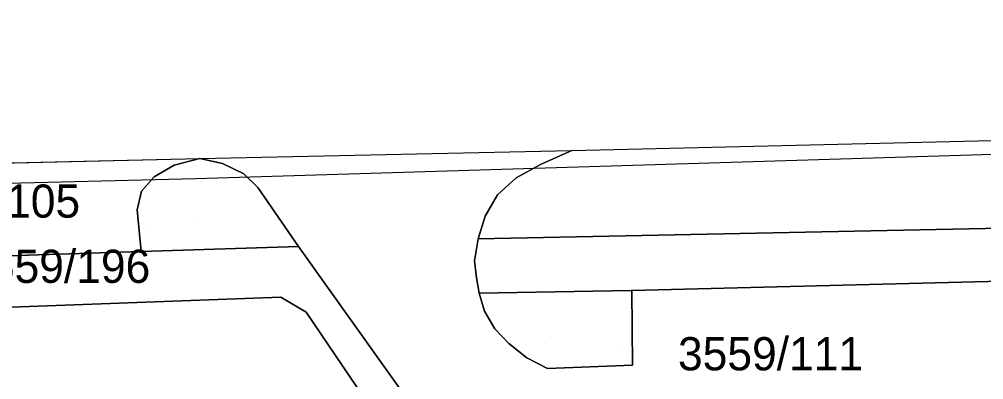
# Model space of a CAD drawing. Extents: x -264070 to -262271, y -1238894 to -1238141.
# Drawn here: x -262785.1 to -262727, y -1238260 to -1238238.3 of the extents above; entities that cross this region are included whole.
import ezdxf

# ---------------------------------------------------------------- set-up
doc = ezdxf.new("R2010")
doc.units = 0
for name, color, linetype in [('body_kn', 7, 'Continuous'), ('katuz_linie', 7, 'Continuous'), ('kladpar_druhypozemkov', 7, 'Continuous'), ('kladpar_hranice', 7, 'Continuous'), ('kladpar_parcelnecisla', 7, 'Continuous'), ('kladpar_plochy', 7, 'Continuous'), ('kladpar_sipky', 7, 'Continuous'), ('tarchy_linie', 7, 'Continuous'), ('zuob_linie', 7, 'Continuous'), ('zuob_plochy', 7, 'Continuous')]:
    doc.layers.add(name, color=color, linetype=linetype)

msp = doc.modelspace()

# ---------------------------------------------------------------- linework, layer by layer
at = {"layer": 'body_kn'}
for p, q in [((-262774.26, -1238246.7), (-262774.26, -1238246.7)), ((-262774.26, -1238246.7), (-262774.26, -1238246.7)), ((-262751.84, -1238246.22), (-262751.84, -1238246.22)), ((-262727.09, -1238246.47), (-262727.09, -1238246.47)), ((-262775.82, -1238247.1), (-262775.82, -1238247.1)), ((-262772.89, -1238247), (-262772.89, -1238247)), ((-262753.74, -1238247.05), (-262753.74, -1238247.05)), ((-262777.01, -1238247.81), (-262777.01, -1238247.81)), ((-262771.62, -1238247.61), (-262771.62, -1238247.61)), ((-262771.62, -1238247.61), (-262771.62, -1238247.61)), ((-262755.2, -1238247.87), (-262755.2, -1238247.87)), ((-262774.5, -1238247.92), (-262774.5, -1238247.92)), ((-262770.76, -1238248.45), (-262770.76, -1238248.45)), ((-262777.78, -1238248.67), (-262777.78, -1238248.67)), ((-262756.32, -1238248.89), (-262756.32, -1238248.89)), ((-262778.05, -1238249.78), (-262778.05, -1238249.78)), ((-262757.06, -1238250.18), (-262757.06, -1238250.18)), ((-262757.49, -1238251.53), (-262757.49, -1238251.53)), ((-262777.8, -1238252.3), (-262777.8, -1238252.3)), ((-262777.8, -1238252.3), (-262777.8, -1238252.3)), ((-262768.32, -1238251.99), (-262768.32, -1238251.99)), ((-262757.71, -1238252.87), (-262757.71, -1238252.87)), ((-262757.59, -1238253.89), (-262757.59, -1238253.89)), ((-262757.42, -1238254.81), (-262757.42, -1238254.81)), ((-262748.27, -1238254.64), (-262748.27, -1238254.64)), ((-262748.27, -1238254.64), (-262748.27, -1238254.64)), ((-262748.23, -1238254.64), (-262748.23, -1238254.64)), ((-262769.38, -1238255.06), (-262769.38, -1238255.06)), ((-262769.38, -1238255.06), (-262769.38, -1238255.06)), ((-262767.86, -1238255.96), (-262767.86, -1238255.96)), ((-262757.11, -1238255.9), (-262757.11, -1238255.9)), ((-262756.48, -1238256.96), (-262756.48, -1238256.96)), ((-262755.64, -1238257.84), (-262755.64, -1238257.84)), ((-262754.55, -1238258.7), (-262754.55, -1238258.7)), ((-262753.32, -1238259.35), (-262753.32, -1238259.35)), ((-262748.18, -1238259.14), (-262748.18, -1238259.14))]:
    msp.add_line(p, q, dxfattribs=at)
at = {"layer": 'katuz_linie'}
msp.add_lwpolyline([(-262915.44, -1238253.09), (-262898.67, -1238252.06), (-262888, -1238249.92), (-262886.4, -1238249.29), (-262774.26, -1238246.7), (-262751.84, -1238246.22), (-262580.51, -1238242.14), (-262560.81, -1238241.59), (-262532.77, -1238240.69), (-262526.78, -1238240.5), (-262513.1, -1238240.06), (-262503.15, -1238239.74), (-262498.93, -1238240.78), (-262497.9, -1238241.03), (-262491.22, -1238242.67), (-262486.63, -1238243.8), (-262485.37, -1238239.87), (-262456.69, -1238205.4), (-262455.83, -1238204.36), (-262446.26, -1238192.8), (-262431.6, -1238174.74), (-262409.89, -1238148.2), (-262408.59, -1238146.58), (-262403.88, -1238140.7)], dxfattribs=at)
at = {"layer": 'kladpar_druhypozemkov'}
for p, q in [((-262774.34, -1238250.23), (-262774.34, -1238250.23)), ((-262753.06, -1238257.44), (-262753.06, -1238257.44))]:
    msp.add_line(p, q, dxfattribs=at)
at = {"layer": 'kladpar_hranice'}
msp.add_line((-262886.4, -1238249.29), (-262774.26, -1238246.7), dxfattribs=at)
for points in [[(-262580.51, -1238242.14), (-262578.89, -1238242.61), (-262577.87, -1238243.2), (-262577.01, -1238243.96), (-262576.06, -1238245.21), (-262575.63, -1238246.13), (-262575.28, -1238247.09), (-262668.74, -1238249.72), (-262757.49, -1238251.53), (-262757.06, -1238250.18), (-262756.32, -1238248.89), (-262755.2, -1238247.87), (-262753.74, -1238247.05), (-262751.84, -1238246.22), (-262580.51, -1238242.14)], [(-262774.26, -1238246.7), (-262775.82, -1238247.1), (-262777.01, -1238247.81), (-262777.78, -1238248.67), (-262778.05, -1238249.78), (-262777.8, -1238252.3), (-262800.06, -1238253.03)], [(-262771.62, -1238247.61), (-262770.76, -1238248.45), (-262768.32, -1238251.99), (-262777.8, -1238252.3), (-262778.05, -1238249.78), (-262777.78, -1238248.67), (-262777.01, -1238247.81), (-262775.82, -1238247.1), (-262774.26, -1238246.7), (-262772.89, -1238247), (-262771.62, -1238247.61)], [(-262758.54, -1238265.72), (-262768.32, -1238251.99), (-262770.76, -1238248.45), (-262771.62, -1238247.61), (-262772.89, -1238247), (-262774.26, -1238246.7), (-262751.84, -1238246.22), (-262753.74, -1238247.05), (-262755.2, -1238247.87), (-262756.32, -1238248.89), (-262757.06, -1238250.18), (-262757.49, -1238251.53), (-262757.71, -1238252.87), (-262757.59, -1238253.89), (-262757.42, -1238254.81), (-262757.11, -1238255.9), (-262756.48, -1238256.96), (-262755.64, -1238257.84), (-262754.55, -1238258.7), (-262753.32, -1238259.35), (-262748.18, -1238259.14), (-262748.23, -1238254.64), (-262669.49, -1238252.67)], [(-262575.28, -1238247.09), (-262575.16, -1238247.64), (-262575.2, -1238249.04), (-262575.34, -1238250.16), (-262586.46, -1238250.5), (-262586.52, -1238250.5), (-262669.49, -1238252.67), (-262748.23, -1238254.64), (-262748.27, -1238254.64), (-262757.42, -1238254.81), (-262757.59, -1238253.89), (-262757.71, -1238252.87), (-262757.49, -1238251.53), (-262668.74, -1238249.72), (-262575.28, -1238247.09)], [(-262800.06, -1238253.03), (-262777.8, -1238252.3)], [(-262777.8, -1238252.3), (-262768.32, -1238251.99), (-262758.54, -1238265.72), (-262755.07, -1238270.67), (-262741.56, -1238270.08), (-262741.53, -1238272.73), (-262756.46, -1238272.62), (-262774.71, -1238292.68), (-262768.84, -1238300.11), (-262783.83, -1238304.22), (-262775.45, -1238289.53), (-262757.84, -1238270.76), (-262767.86, -1238255.96), (-262769.38, -1238255.06), (-262788.36, -1238255.76)], [(-262748.27, -1238254.64), (-262748.23, -1238254.64), (-262748.18, -1238259.14), (-262753.32, -1238259.35), (-262754.55, -1238258.7), (-262755.64, -1238257.84), (-262756.48, -1238256.96), (-262757.11, -1238255.9), (-262757.42, -1238254.81), (-262748.27, -1238254.64)], [(-262769.38, -1238255.06), (-262767.86, -1238255.96), (-262757.84, -1238270.76), (-262775.45, -1238289.53), (-262783.83, -1238304.22), (-262786.82, -1238305.39), (-262807.85, -1238303.16), (-262810.72, -1238300.91), (-262811.52, -1238298.91), (-262795.65, -1238302.49), (-262785.18, -1238303.47), (-262785.27, -1238294.52), (-262785.29, -1238293.34), (-262778.76, -1238293.16), (-262779.83, -1238267.11), (-262787.98, -1238267.45), (-262788.36, -1238255.76), (-262769.38, -1238255.06)]]:
    msp.add_lwpolyline(points, dxfattribs=at)
at = {"layer": 'kladpar_plochy'}
for p, q in [((-262886.4, -1238249.29), (-262774.26, -1238246.7)), ((-262774.26, -1238246.7), (-262775.82, -1238247.1)), ((-262775.82, -1238247.1), (-262777.01, -1238247.81)), ((-262777.01, -1238247.81), (-262777.78, -1238248.67)), ((-262777.78, -1238248.67), (-262778.05, -1238249.78)), ((-262778.05, -1238249.78), (-262777.8, -1238252.3)), ((-262777.8, -1238252.3), (-262800.06, -1238253.03))]:
    msp.add_line(p, q, dxfattribs=at)
for points in [[(-262580.51, -1238242.14), (-262578.89, -1238242.61), (-262577.87, -1238243.2), (-262577.01, -1238243.96), (-262576.06, -1238245.21), (-262575.63, -1238246.13), (-262575.28, -1238247.09), (-262668.74, -1238249.72), (-262757.49, -1238251.53), (-262757.06, -1238250.18), (-262756.32, -1238248.89), (-262755.2, -1238247.87), (-262753.74, -1238247.05), (-262751.84, -1238246.22)], [(-262771.62, -1238247.61), (-262770.76, -1238248.45), (-262768.32, -1238251.99), (-262777.8, -1238252.3), (-262778.05, -1238249.78), (-262777.78, -1238248.67), (-262777.01, -1238247.81), (-262775.82, -1238247.1), (-262774.26, -1238246.7), (-262772.89, -1238247)], [(-262575.28, -1238247.09), (-262575.16, -1238247.64), (-262575.2, -1238249.04), (-262575.34, -1238250.16), (-262586.46, -1238250.5), (-262586.52, -1238250.5), (-262669.49, -1238252.67), (-262748.23, -1238254.64), (-262748.27, -1238254.64), (-262757.42, -1238254.81), (-262757.59, -1238253.89), (-262757.71, -1238252.87), (-262757.49, -1238251.53), (-262668.74, -1238249.72)], [(-262748.27, -1238254.64), (-262748.23, -1238254.64), (-262748.18, -1238259.14), (-262753.32, -1238259.35), (-262754.55, -1238258.7), (-262755.64, -1238257.84), (-262756.48, -1238256.96), (-262757.11, -1238255.9), (-262757.42, -1238254.81)], [(-262769.38, -1238255.06), (-262767.86, -1238255.96), (-262757.84, -1238270.76), (-262775.45, -1238289.53), (-262783.83, -1238304.22), (-262786.82, -1238305.39), (-262807.85, -1238303.16), (-262810.72, -1238300.91), (-262811.52, -1238298.91), (-262795.65, -1238302.49), (-262785.18, -1238303.47), (-262785.27, -1238294.52), (-262785.29, -1238293.34), (-262778.76, -1238293.16), (-262779.83, -1238267.11), (-262787.98, -1238267.45), (-262788.36, -1238255.76)]]:
    msp.add_lwpolyline(points, close=True, dxfattribs=at)
for points in [[(-262758.54, -1238265.72), (-262768.32, -1238251.99), (-262770.76, -1238248.45), (-262771.62, -1238247.61), (-262772.89, -1238247), (-262774.26, -1238246.7), (-262751.84, -1238246.22), (-262753.74, -1238247.05), (-262755.2, -1238247.87), (-262756.32, -1238248.89), (-262757.06, -1238250.18), (-262757.49, -1238251.53), (-262757.71, -1238252.87), (-262757.59, -1238253.89), (-262757.42, -1238254.81), (-262757.11, -1238255.9), (-262756.48, -1238256.96), (-262755.64, -1238257.84), (-262754.55, -1238258.7), (-262753.32, -1238259.35), (-262748.18, -1238259.14), (-262748.23, -1238254.64), (-262669.49, -1238252.67)], [(-262800.06, -1238253.03), (-262777.8, -1238252.3), (-262768.32, -1238251.99), (-262758.54, -1238265.72), (-262755.07, -1238270.67), (-262741.56, -1238270.08), (-262741.53, -1238272.73), (-262756.46, -1238272.62), (-262774.71, -1238292.68), (-262768.84, -1238300.11), (-262783.83, -1238304.22), (-262775.45, -1238289.53), (-262757.84, -1238270.76), (-262767.86, -1238255.96), (-262769.38, -1238255.06), (-262788.36, -1238255.76)]]:
    msp.add_lwpolyline(points, dxfattribs=at)
at = {"layer": 'kladpar_sipky'}
for p, q in [((-262777.39, -1238250.65), (-262777.39, -1238250.65)), ((-262749.08, -1238258.2), (-262749.08, -1238258.2))]:
    msp.add_line(p, q, dxfattribs=at)
at = {"layer": 'tarchy_linie'}
msp.add_lwpolyline([(-262809.53, -1238247.51), (-262774.26, -1238246.7), (-262751.84, -1238246.22), (-262580.51, -1238242.14), (-262560.81, -1238241.59), (-262561.11, -1238241.89), (-262582.02, -1238242.62), (-262669.36, -1238245.29), (-262727.09, -1238246.47), (-262774.5, -1238247.92), (-262807.82, -1238248.75)], dxfattribs=at)
at = {"layer": 'zuob_linie'}
msp.add_lwpolyline([(-262915.44, -1238253.09), (-262898.67, -1238252.06), (-262888, -1238249.92), (-262886.4, -1238249.29), (-262774.26, -1238246.7), (-262751.84, -1238246.22), (-262580.51, -1238242.14), (-262560.81, -1238241.59), (-262532.77, -1238240.69), (-262526.78, -1238240.5)], dxfattribs=at)
at = {"layer": 'zuob_plochy'}
msp.add_lwpolyline([(-262915.44, -1238253.09), (-262898.67, -1238252.06), (-262888, -1238249.92), (-262886.4, -1238249.29), (-262774.26, -1238246.7), (-262751.84, -1238246.22), (-262580.51, -1238242.14), (-262560.81, -1238241.59), (-262532.77, -1238240.69), (-262526.78, -1238240.5)], dxfattribs=at)

# ---------------------------------------------------------------- texts
at = {"layer": 'kladpar_parcelnecisla'}
msp.add_text('3559/105', height=2, rotation=360, dxfattribs=at).set_placement((-262792.632, -1238250.26))
for s, p in [('3559/196', (-262788.405, -1238254.19)), ('3559/111', (-262745.446, -1238259.46))]:
    msp.add_text(s, height=2, dxfattribs=at).set_placement(p)

doc.saveas('drawing.dxf')
